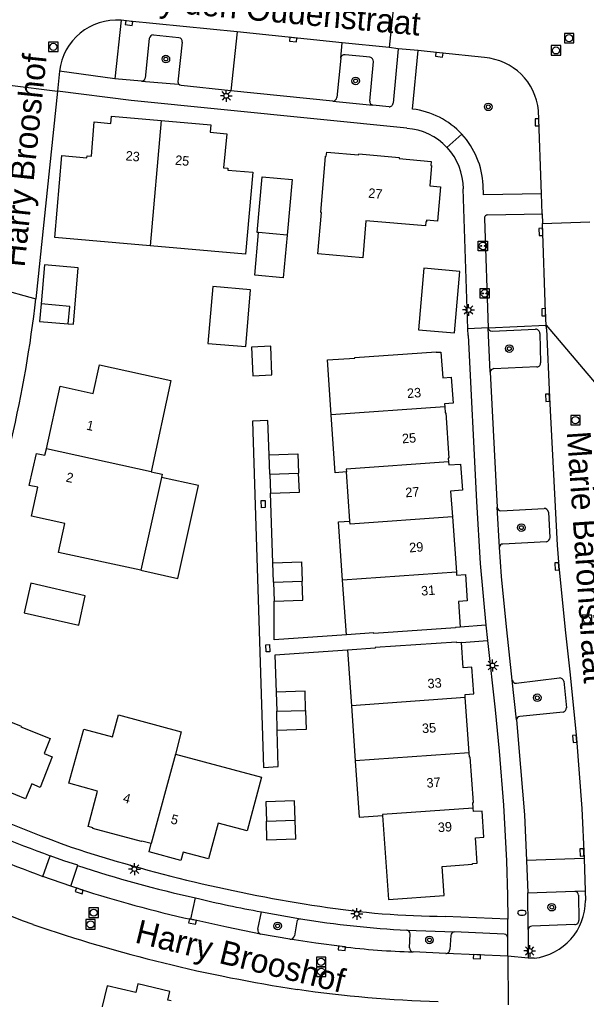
# Model space of a CAD drawing. Extents: x 131000 to 133013, y 393000 to 396501.
# Drawn here: x 132719.3 to 132779, y 394466.3 to 394569.4 of the extents above; entities that cross this region are included whole.
import ezdxf

# ---------------------------------------------------------------- set-up
doc = ezdxf.new("R2010")
doc.units = 0
for name, color, linetype in [('gg-afsc-hekwerk', 7, 'Continuous'), ('gg-anno-huisnummerreeks BGT', 7, 'Continuous'), ('gg-anno-openbare ruimte label', 7, 'Continuous'), ('gg-bbg-bijgebouw', 7, 'Continuous'), ('gg-bbg-hoofdgebouw', 7, 'Continuous'), ('gg-bbg-luifel en loopbrug', 7, 'Continuous'), ('gg-bbg-tussenscheiding', 7, 'Continuous'), ('gg-knt-verharding', 7, 'Continuous'), ('gg-knt-verharding nz', 7, 'Continuous'), ('gt-grn-weggrens', 7, 'Continuous'), ('gt-symb-boom', 7, 'Continuous'), ('gt-symb-brandkraan', 7, 'Continuous'), ('gt-symb-kolk', 7, 'Continuous'), ('gt-symb-kolk center center', 7, 'Continuous'), ('gt-symb-laadpunt elektrisch vervoer', 7, 'Continuous'), ('gt-symb-lichtmast', 7, 'Continuous'), ('gt-symb-rioolschacht', 7, 'Continuous')]:
    doc.layers.add(name, color=color, linetype=linetype)

# ---------------------------------------------------------------- blocks, each defined once
blk = doc.blocks.new('gt0-KOLK')
at = {"layer": 'gt-symb-kolk'}
blk.add_lwpolyline([(0, 0), (0.37, 0), (0.37, 0.4), (-0.38, 0.4), (-0.38, 0), (0, 0)], dxfattribs=at)
blk = doc.blocks.new('gt0-BOOM')
at = {"layer": 'gt-symb-boom'}
for radius in [0.4, 0.2]:
    blk.add_circle((0, 0), radius, dxfattribs=at)
blk = doc.blocks.new('gt0-LMAST')
at = {"layer": 'gt-symb-lichtmast'}
for p, q in [((-0.18, 0.17), (-0.45, 0.44)), ((-0.01, 0.25), (-0.01, 0.62)), ((0.17, 0.17), (0.44, 0.44)), ((-0.26, 0), (-0.63, 0)), ((-0.18, -0.18), (-0.45, -0.45)), ((-0.01, -0.25), (-0.01, -0.63)), ((0.44, -0.45), (0.17, -0.18)), ((0.24, 0), (0.62, 0))]:
    blk.add_line(p, q, dxfattribs=at)
blk.add_circle((-0.01, 0), 0.25, dxfattribs=at)
blk = doc.blocks.new('gt0-RS')
at = {"layer": 'gt-symb-rioolschacht'}
blk.add_lwpolyline([(-0.5, -0.5), (0.5, -0.5), (0.5, 0.5), (-0.5, 0.5)], close=True, dxfattribs=at)
blk.add_circle((0, 0), 0.375, dxfattribs=at)
blk = doc.blocks.new('gt0-LEV')
at = {"layer": 'gt-symb-laadpunt elektrisch vervoer'}
blk.add_lwpolyline([(-0.49, 0.5), (0.49, 0.5), (0.49, -0.5), (-0.49, -0.5)], close=True, dxfattribs=at)
for centre, radius in [((0, 0), 0.393), ((-0.19, 0), 0.0566), ((0.19, 0), 0.0566)]:
    blk.add_circle(centre, radius, dxfattribs=at)
blk = doc.blocks.new('gt0-BR')
at = {"layer": 'gt-symb-brandkraan'}
for centre, radius, start, end in [((-0.24, 0), 0.206, 107.5669, 252.4331), ((0.6, -2.66), 3, 106.892, 107.5669), ((0, -0.69), 0.938, 73.108, 106.892), ((-0.6, -2.66), 3, 72.4331, 73.108), ((0.24, 0), 0.206, 287.567, 72.4331), ((0.6, 2.66), 3, 252.4331, 253.108), ((0, 0.69), 0.938, 253.108, 286.8921), ((-0.6, 2.66), 3, 286.8921, 287.567)]:
    blk.add_arc(centre, radius, start, end, dxfattribs=at)
blk = doc.blocks.new('gt0-KOLKCC')
at = {"layer": 'gt-symb-kolk center center'}
blk.add_lwpolyline([(-0.38, 0.2), (0.38, 0.2), (0.38, -0.2), (-0.38, -0.2)], close=True, dxfattribs=at)

msp = doc.modelspace()

# ---------------------------------------------------------------- linework, layer by layer
at = {"layer": 'gg-afsc-hekwerk'}
msp.add_line((132745.93, 394512.23), (132745.7, 394519.56), dxfattribs=at)
for points in [[(132745.55, 394523.59), (132745.42, 394527.23), (132743.81, 394527.16), (132744.95, 394490.71), (132746.49, 394490.81), (132746.4, 394494.59)], [(132753.69, 394504.67), (132746.07, 394504.14), (132746.06, 394508.2)], [(132753.81, 394503.04), (132746.13, 394502.51), (132746.28, 394498.63)]]:
    msp.add_lwpolyline(points, dxfattribs=at)
msp.add_arc((132767.06, 394594.79), 128.78, 261.7299, 268.3533, dxfattribs=at)
at = {"layer": 'gg-bbg-bijgebouw'}
for p, q in [((132747.43, 394546.72), (132744.44, 394546.99)), ((132745.63, 394521.58), (132745.55, 394523.59)), ((132745.63, 394521.58), (132745.7, 394519.56)), ((132745.99, 394510.21), (132745.93, 394512.23)), ((132745.99, 394510.21), (132746.06, 394508.2)), ((132746.28, 394498.63), (132746.34, 394496.61)), ((132746.4, 394494.59), (132746.34, 394496.61)), ((132748.22, 394487.17), (132745.19, 394487.07)), ((132745.19, 394487.07), (132745.26, 394485.05)), ((132748.29, 394485.15), (132748.22, 394487.17)), ((132748.35, 394483.14), (132748.29, 394485.15))]:
    msp.add_line(p, q, dxfattribs=at)
for points in [[(132744.44, 394546.99), (132744.27, 394547.01), (132744.8, 394552.88)], [(132744.8, 394552.88), (132747.96, 394552.59), (132747.43, 394546.72)], [(132721.54, 394539.48), (132721.38, 394537.64), (132724.39, 394537.39)], [(132724.39, 394537.39), (132724.55, 394539.22), (132721.54, 394539.48)], [(132743.82, 394531.92), (132745.84, 394532.01), (132745.71, 394535.04), (132743.68, 394534.95), (132743.82, 394531.92)], [(132745.55, 394523.59), (132748.58, 394523.7), (132748.65, 394521.69)], [(132745.7, 394519.56), (132748.73, 394519.68), (132748.65, 394521.69)], [(132745.93, 394512.23), (132748.96, 394512.33), (132749.02, 394510.32)], [(132720.46, 394510.08), (132719.75, 394506.99), (132725.5, 394505.68), (132726.19, 394508.77), (132720.46, 394510.08)], [(132746.06, 394508.2), (132749.09, 394508.3), (132749.02, 394510.32)], [(132749.39, 394496.7), (132749.35, 394498.72), (132746.28, 394498.63)], [(132749.39, 394496.7), (132749.43, 394494.68), (132746.4, 394494.59)], [(132748.35, 394483.14), (132745.32, 394483.04), (132745.26, 394485.05)]]:
    msp.add_lwpolyline(points, dxfattribs=at)
at = {"layer": 'gg-bbg-hoofdgebouw'}
for p, q in [((132764.44, 394522.86), (132764.46, 394522.54)), ((132754.05, 394516.63), (132753.69, 394521.81)), ((132734.2, 394521.23), (132732.03, 394511.47)), ((132764.66, 394519.78), (132764.85, 394517.07)), ((132764.85, 394517.07), (132765.27, 394511.27)), ((132753.69, 394504.67), (132753.28, 394510.42)), ((132753.81, 394503.04), (132754.22, 394497.19)), ((132754.22, 394497.19), (132754.62, 394491.38)), ((132766.62, 394492.24), (132766.2, 394498.05))]:
    msp.add_line(p, q, dxfattribs=at)
for points in [[(132733.02, 394545.61), (132722.98, 394546.49), (132723.73, 394555.11), (132726.34, 394554.87), (132726.37, 394555.09), (132726.83, 394555.05), (132727.14, 394558.64), (132728.89, 394558.49), (132728.96, 394559.25), (132734.18, 394558.78)], [(132734.18, 394558.78), (132739.4, 394558.32), (132739.32, 394557.56), (132741.08, 394557.4), (132740.75, 394553.82), (132741.21, 394553.79), (132741.2, 394553.58), (132743.83, 394553.34), (132743.07, 394544.72), (132733.02, 394545.61)], [(132750.67, 394544.77), (132751.05, 394549.1), (132750.98, 394549.11), (132751.49, 394555.04), (132751.56, 394555.03), (132751.61, 394555.46), (132754.97, 394555.17), (132754.98, 394555.27), (132759.25, 394554.9), (132759.24, 394554.8), (132762.6, 394554.49), (132762.57, 394554.06), (132762.64, 394554.06), (132762.45, 394551.9), (132763.59, 394551.8), (132763.28, 394548.21), (132762.13, 394548.31), (132762.11, 394548.13), (132762.04, 394548.13), (132762, 394547.7), (132755.73, 394548.23), (132755.4, 394544.35), (132750.67, 394544.77)], [(132752.08, 394527.8), (132751.69, 394533.59), (132754.57, 394533.78), (132754.56, 394533.85), (132763.12, 394534.45), (132763.13, 394534.4), (132763.62, 394534.42), (132763.82, 394531.72), (132764.73, 394531.79), (132764.93, 394529.03), (132764.01, 394528.96), (132764.03, 394528.66)], [(132722.1, 394524.24), (132723.55, 394530.83), (132727.03, 394530.07), (132727.7, 394533.08), (132735.21, 394531.42), (132733.11, 394521.83)], [(132764.03, 394528.66), (132764.08, 394528.02), (132764.14, 394528.03), (132764.47, 394523.25), (132764.41, 394523.25), (132764.44, 394522.86)], [(132753.69, 394521.81), (132752.49, 394521.72), (132752.08, 394527.8)], [(132732.03, 394511.47), (132723.37, 394513.32), (132724.03, 394516.39), (132720.53, 394517.16), (132721.2, 394520.19), (132720.29, 394520.39), (132721.04, 394523.76), (132721.94, 394523.56), (132722.1, 394524.24)], [(132733.11, 394521.83), (132734.28, 394521.57), (132734.2, 394521.23)], [(132764.46, 394522.54), (132765.71, 394522.63), (132765.91, 394519.87), (132764.66, 394519.78)], [(132753.28, 394510.42), (132752.86, 394516.55), (132754.05, 394516.63)], [(132765.27, 394511.27), (132765.29, 394510.93), (132766.21, 394511), (132766.41, 394508.24), (132765.49, 394508.17), (132765.67, 394505.48)], [(132765.67, 394505.48), (132765.17, 394505.44), (132765.18, 394505.38), (132756.58, 394504.81), (132756.58, 394504.87), (132753.69, 394504.67)], [(132765.79, 394503.86), (132765.3, 394503.83), (132765.29, 394503.89), (132756.7, 394503.31), (132756.7, 394503.25), (132753.81, 394503.04)], [(132766.2, 394498.05), (132766.18, 394498.39), (132767.09, 394498.46), (132766.9, 394501.24), (132765.99, 394501.18), (132765.79, 394503.86)], [(132712.83, 394490.22), (132712.85, 394490.27), (132709.75, 394491.54), (132710.37, 394493.11), (132709.52, 394493.46), (132710.82, 394496.65), (132711.68, 394496.3), (132712.32, 394497.86), (132715.42, 394496.6), (132715.45, 394496.65), (132719.43, 394495.03), (132719.4, 394494.97), (132722.5, 394493.74), (132721.86, 394492.15), (132722.71, 394491.81), (132721.42, 394488.6), (132720.56, 394488.96), (132719.88, 394487.41), (132716.81, 394488.66), (132716.79, 394488.61), (132712.83, 394490.22)], [(132733.13, 394482.7), (132732.13, 394482.95), (132732.11, 394482.9), (132727, 394484.26), (132727.02, 394484.36), (132726.5, 394484.49), (132727.49, 394488.21), (132724.47, 394489.03), (132726.02, 394494.72), (132729.05, 394493.92), (132729.68, 394496.22), (132736.3, 394494.45), (132735.68, 394492.11)], [(132735.68, 394492.11), (132744.75, 394489.68), (132743.23, 394484.02), (132740.18, 394484.83), (132739.17, 394481.09), (132736.49, 394481.79), (132736.24, 394480.9), (132732.9, 394481.81), (132733.13, 394482.7)], [(132767.03, 394486.42), (132766.99, 394487.02), (132767.05, 394487.02), (132766.71, 394491.77), (132766.65, 394491.77), (132766.62, 394492.24)], [(132754.62, 394491.38), (132755.04, 394485.48), (132757.49, 394485.63)], [(132757.49, 394485.63), (132758.11, 394476.8), (132763.99, 394477.21), (132763.78, 394480.28), (132766.96, 394480.51), (132766.96, 394480.58), (132767.45, 394480.61), (132767.26, 394483.3), (132768.17, 394483.36), (132767.97, 394486.11), (132767.06, 394486.06), (132767.03, 394486.42)], [(132735.23, 394466.13), (132734.87, 394466.22), (132735.08, 394467.12), (132731.72, 394467.92), (132731.5, 394467.02), (132728.49, 394467.72), (132727.66, 394464.24), (132724.64, 394464.93), (132723.18, 394458.68), (132726.21, 394457.92), (132725.65, 394455.58)]]:
    msp.add_lwpolyline(points, dxfattribs=at)
at = {"layer": 'gg-bbg-luifel en loopbrug'}
for points in [[(132747.43, 394546.72), (132747.02, 394542.24), (132744.03, 394542.51), (132744.44, 394546.99)], [(132724.39, 394537.39), (132724.93, 394537.34), (132725.45, 394543.29), (132721.9, 394543.6), (132721.54, 394539.48)], [(132765.61, 394542.91), (132761.82, 394543.24), (132761.27, 394536.76), (132765.06, 394536.44), (132765.61, 394542.91)], [(132743.08, 394534.99), (132743.6, 394540.96), (132739.62, 394541.31), (132739.1, 394535.33), (132743.08, 394534.99)], [(132732.03, 394511.47), (132735.93, 394510.6), (132738.11, 394520.36), (132734.2, 394521.23)]]:
    msp.add_lwpolyline(points, dxfattribs=at)
at = {"layer": 'gg-bbg-tussenscheiding'}
for p, q in [((132734.18, 394558.78), (132733.02, 394545.61)), ((132764.03, 394528.66), (132752.08, 394527.8)), ((132733.11, 394521.83), (132722.1, 394524.24)), ((132745.63, 394521.58), (132748.65, 394521.69)), ((132765.27, 394511.27), (132753.28, 394510.42)), ((132745.99, 394510.21), (132749.02, 394510.32)), ((132766.2, 394498.05), (132754.22, 394497.19)), ((132746.34, 394496.61), (132749.39, 394496.7)), ((132735.68, 394492.11), (132733.13, 394482.7)), ((132766.62, 394492.24), (132754.62, 394491.38)), ((132745.26, 394485.05), (132748.29, 394485.15))]:
    msp.add_line(p, q, dxfattribs=at)
for points in [[(132764.44, 394522.86), (132753.67, 394522.09), (132753.69, 394521.81)], [(132764.85, 394517.07), (132754.08, 394516.3), (132754.05, 394516.63)], [(132767.03, 394486.42), (132757.48, 394485.74), (132757.49, 394485.63)]]:
    msp.add_lwpolyline(points, dxfattribs=at)
at = {"layer": 'gg-knt-verharding'}
for p, q in [((132758.7, 394571.5), (132758.19, 394566.46)), ((132732.93, 394567.43), (132732.49, 394563.25)), ((132736.05, 394567.5), (132733.36, 394567.79)), ((132759.12, 394566.35), (132758.19, 394566.46)), ((132759.12, 394566.35), (132758.59, 394560.62)), ((132761.24, 394566.17), (132759.12, 394566.35)), ((132760.65, 394559.99), (132761.24, 394566.17)), ((132753.08, 394565.36), (132752.68, 394561.22)), ((132756.17, 394565.45), (132753.54, 394565.72)), ((132756.15, 394560.81), (132756.55, 394564.99)), ((132723.48, 394563.99), (132723.26, 394561.88)), ((132729.3, 394563.19), (132723.48, 394563.99)), ((132732.12, 394562.93), (132729.3, 394563.19)), ((132732.12, 394562.93), (132736.02, 394562.62)), ((132723.26, 394561.88), (132720.98, 394540.02)), ((132752.27, 394560.84), (132741.52, 394561.93)), ((132752.27, 394560.84), (132756.47, 394560.42)), ((132758.18, 394560.24), (132756.47, 394560.42)), ((132774.22, 394551.09), (132773.91, 394559.83)), ((132766.48, 394536.88), (132765.99, 394551.6)), ((132774.28, 394548.97), (132774.22, 394551.09)), ((132768.58, 394548.86), (132774.28, 394548.97)), ((132774.28, 394548.97), (132774.33, 394547.94)), ((132768.21, 394548.47), (132768.61, 394536.98)), ((132774.33, 394547.94), (132779.33, 394548.11)), ((132766.5, 394536.17), (132766.48, 394536.88)), ((132768.83, 394532.3), (132768.61, 394536.98)), ((132769.02, 394536.62), (132773.6, 394536.82)), ((132774.05, 394536.39), (132774.13, 394533.3)), ((132768.83, 394532.3), (132769.56, 394518.09)), ((132773.75, 394532.86), (132769.19, 394532.67)), ((132769.8, 394513.89), (132769.56, 394518.09)), ((132769.95, 394517.71), (132774.5, 394517.97)), ((132774.95, 394517.58), (132775.12, 394514.89)), ((132774.76, 394514.45), (132770.15, 394514.19)), ((132768.37, 394505.67), (132765.67, 394505.48)), ((132765.79, 394503.86), (132768.55, 394504.07)), ((132771.61, 394495.72), (132771.15, 394499.87)), ((132771.57, 394499.57), (132776.12, 394500.13)), ((132776.58, 394499.78), (132776.86, 394496.99)), ((132776.52, 394496.52), (132771.95, 394496.05)), ((132772.66, 394480.92), (132772.77, 394477.49)), ((132772.77, 394477.49), (132777.73, 394477.66)), ((132772.83, 394473.64), (132772.77, 394477.49)), ((132778.12, 394477.26), (132778.16, 394474.6)), ((132744.35, 394473.67), (132744.73, 394475.51)), ((132744.73, 394475.51), (132748.84, 394474.77)), ((132748.45, 394474.46), (132748.21, 394472.98)), ((132770.69, 394474.74), (132764.08, 394475.02)), ((132770.69, 394472.74), (132770.69, 394474.74)), ((132760.05, 394473.56), (132765.03, 394473.38)), ((132770.31, 394473.15), (132765.03, 394473.38)), ((132772.83, 394473.64), (132772.83, 394470.61)), ((132777.73, 394474.17), (132773.2, 394473.99)), ((132747.74, 394472.63), (132744.64, 394473.16)), ((132760.33, 394471.72), (132760.41, 394473.2)), ((132764.68, 394473.02), (132764.56, 394471.53)), ((132770.67, 394470.84), (132770.69, 394472.74)), ((132764.14, 394471.12), (132760.71, 394471.29)), ((132772.83, 394470.61), (132770.67, 394470.84))]:
    msp.add_line(p, q, dxfattribs=at)
for points in [[(132736.4, 394567.05), (132735.95, 394562.86), (132735.96, 394562.74), (132736.02, 394562.62)], [(132768.21, 394565.42), (132763.48, 394565.91), (132761.24, 394566.17)], [(132741.52, 394561.93), (132736.3, 394562.49), (132736.14, 394562.52), (132736.02, 394562.62)], [(132760.05, 394557.97), (132731.03, 394560.89), (132723.26, 394561.88)], [(132774.22, 394551.09), (132768.11, 394550.97), (132768.07, 394552)], [(132766.5, 394536.17), (132767.38, 394518.68), (132767.76, 394512.15), (132768.37, 394505.67)], [(132771.15, 394499.87), (132770.5, 394505.84), (132770.02, 394510.81), (132769.8, 394513.89)], [(132768.55, 394504.07), (132769.36, 394496.77), (132769.77, 394492.43), (132770.22, 394486.73), (132770.54, 394480.87), (132770.65, 394477.23), (132770.69, 394474.74)], [(132771.61, 394495.72), (132772, 394490.7), (132772.42, 394485.72), (132772.66, 394480.92)], [(132725.39, 394480.4), (132723.93, 394480.88), (132722.48, 394481.4)]]:
    msp.add_lwpolyline(points, dxfattribs=at)
for centre, radius, start, end in [((132733.36, 394567.35), 0.444, 90.8203, 168.3956), ((132735.99, 394567.09), 0.416, 354.7138, 81.5107), ((132753.5, 394565.29), 0.429, 84.688, 170.8905), ((132756.09, 394565.01), 0.45, 357.8576, 80.3956), ((132767.74, 394559.23), 6.2, 5.5749, 85.5932), ((132732.13, 394563.29), 0.36, 268.817, 354.3918), ((132752.25, 394561.27), 0.43, 272.534, 353.696), ((132756.52, 394560.79), 0.374, 176.0854, 261.2342), ((132758.2, 394560.63), 0.392, 266.8199, 357.5062), ((132759.65, 394551.62), 8.43, 42.8447, 83.1341), ((132759.6, 394551.59), 6.39, 43.0159, 85.9458), ((132759.65, 394551.62), 8.43, 2.5389, 42.8298), ((132759.6, 394551.59), 6.4, 0.11, 43.0199), ((132768.59, 394548.49), 0.378, 90.3612, 182.6145), ((132594.9, 394554.32), 126.89, 346.7421, 353.5309), ((132769.01, 394537.02), 0.398, 186.2173, 271.3107), ((132773.62, 394536.39), 0.428, 358.8168, 93.2477), ((132773.73, 394533.26), 0.405, 272.9354, 5.1173), ((132769.24, 394532.27), 0.411, 96.993, 175.8013), ((132769.96, 394518.12), 0.401, 184.3153, 268.9836), ((132774.5, 394517.51), 0.458, 8.5028, 89.6684), ((132774.62, 394514.94), 0.505, 286.023, 355.2859), ((132770.12, 394513.88), 0.318, 83.4246, 178.6256), ((132771.52, 394499.94), 0.367, 189.978, 278.9984), ((132776.16, 394499.71), 0.418, 9.3697, 96.4524), ((132771.93, 394495.73), 0.323, 86.4954, 182.9998), ((132776.38, 394496.98), 0.478, 286.6678, 1.408), ((132800.57, 394690.1), 221.2, 245.2315, 249.9427), ((132775.35, 394625.24), 153.25, 245.3176, 249.8191), ((132775.08, 394636.12), 161.85, 251.8639, 261.4047), ((132806.96, 394705.75), 247.12, 245.1453, 249.5608), ((132763.89, 394595.91), 121.77, 251.565, 257.6282), ((132777.72, 394477.26), 0.4, 359.7834, 87.5861), ((132761.18, 394570.33), 96.24, 255.9413, 260.1606), ((132764.54, 394563.36), 88.34, 261.11, 269.698), ((132748.84, 394474.37), 0.397, 89.5957, 167.3647), ((132766.81, 394589.11), 115.75, 261.0712, 266.6515), ((132777.77, 394474.56), 0.388, 264.0786, 6.4569), ((132772.05, 394623.41), 157.83, 250.9982, 261.4347), ((132744.77, 394473.57), 0.43, 166.0986, 252.765), ((132760.02, 394473.17), 0.39, 4.3393, 85.6607), ((132765.03, 394473.03), 0.345, 89.0017, 181.8087), ((132773.2, 394473.62), 0.371, 90.2191, 178.3663), ((132747.79, 394473.05), 0.425, 263.107, 350.5547), ((132770.25, 394472.71), 0.442, 3.9594, 82.1108), ((132760.75, 394471.72), 0.429, 179.9657, 263.6668), ((132764.15, 394471.53), 0.412, 268.5478, 0.0783)]:
    msp.add_arc(centre, radius, start, end, dxfattribs=at)
at = {"layer": 'gg-knt-verharding nz'}
for p, q in [((132729.98, 394569.35), (132729.3, 394563.19)), ((132742.17, 394568.11), (132741.52, 394561.93)), ((132753.25, 394566.97), (132742.17, 394568.11)), ((132753.08, 394565.36), (132753.25, 394566.97)), ((132758.19, 394566.46), (132753.25, 394566.97)), ((132774.74, 394536.86), (132774.72, 394537.25)), ((132721.72, 394479.22), (132722.48, 394481.4)), ((132778.71, 394481.1), (132772.66, 394480.92)), ((132778.71, 394481.1), (132778.83, 394477.7)), ((132724.67, 394478.22), (132725.39, 394480.4)), ((132724.67, 394478.22), (132721.72, 394479.22)), ((132725.61, 394477.9), (132724.67, 394478.22)), ((132777.73, 394477.66), (132778.83, 394477.7)), ((132778.83, 394477.7), (132778.86, 394476.71)), ((132737.3, 394474.72), (132737.8, 394476.97)), ((132770.67, 394470.84), (132764.14, 394471.12)), ((132773.45, 394470.62), (132772.83, 394470.61))]:
    msp.add_line(p, q, dxfattribs=at)
for points in [[(132742.17, 394568.11), (132730.81, 394569.24), (132729.98, 394569.35)], [(132774.72, 394537.25), (132774.66, 394538.62), (132774.33, 394547.94)], [(132774.74, 394536.86), (132775.06, 394529.62), (132775.89, 394514.09), (132776.05, 394511.88), (132776.71, 394505.17), (132777.26, 394500.46), (132777.91, 394493.74), (132778.49, 394486.38), (132778.71, 394481.1)], [(132744.64, 394473.16), (132741.08, 394473.9), (132737.3, 394474.72)], [(132753.22, 394471.86), (132750.47, 394472.21), (132747.74, 394472.63)]]:
    msp.add_lwpolyline(points, dxfattribs=at)
for centre, radius, start, end in [((132729.5, 394563.31), 6.06, 85.4961, 173.6031), ((132800.67, 394688.42), 223.6, 246.293, 249.3231), ((132766.72, 394605.97), 134.51, 252.2027, 257.3675), ((132772.75, 394476.69), 6.11, 276.5404, 0.1447), ((132762.64, 394545.73), 74.47, 262.7333, 268.5126)]:
    msp.add_arc(centre, radius, start, end, dxfattribs=at)
at = {"layer": 'gt-grn-weggrens'}
for p, q in [((132718.24, 394562.5), (132723.26, 394561.88)), ((132764.27, 394555.95), (132765.83, 394557.36)), ((132716.11, 394541.38), (132720.98, 394540.02)), ((132768.61, 394536.98), (132766.48, 394536.88)), ((132768.61, 394536.98), (132774.72, 394537.25)), ((132774.72, 394537.25), (132779.97, 394531.04)), ((132768.37, 394505.67), (132768.55, 394504.07)), ((132770.67, 394470.84), (132770.71, 394465.73))]:
    msp.add_line(p, q, dxfattribs=at)

# ---------------------------------------------------------------- block references
at = {"layer": 'gt-symb-boom'}
for p in [(132734.67, 394565.26), (132754.65, 394562.96), (132768.62, 394560.23), (132770.83, 394534.78), (132772.11, 394515.94), (132773.78, 394498.03), (132775.31, 394475.99), (132746.44, 394474.02), (132762.43, 394472.54)]:
    msp.add_blockref('gt0-BOOM', p, dxfattribs=at)
at = {"layer": 'gt-symb-brandkraan'}
msp.add_blockref('gt0-BR', (132772.16, 394475.4), dxfattribs=at)
at = {"layer": 'gt-symb-kolk'}
for p, rotation in [((132730.81, 394569.24), 172.07418625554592), ((132748.1, 394567.51), 174.2123230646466), ((132763.48, 394565.91), 173.53861165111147), ((132773.96, 394558.61), 92.30867261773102), ((132774.36, 394547.08), 91.89678537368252), ((132774.66, 394538.62), 92.05030521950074), ((132775.06, 394529.62), 92.55089553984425), ((132776.05, 394511.88), 94.07066785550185), ((132777.91, 394493.74), 95.35005011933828), ((132778.68, 394481.77), 92.55089553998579), ((132725.61, 394477.9), 162.27961627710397), ((132737.52, 394474.67), 167.69614133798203), ((132753.22, 394471.86), 172.87998852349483), ((132767.43, 394470.98), 177.47329028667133)]:
    msp.add_blockref('gt0-KOLK', p, dxfattribs=dict(at, rotation=rotation))
at = {"layer": 'gt-symb-kolk center center', "rotation": -88.71675040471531}
for p in [(132744.92, 394518.42), (132745.41, 394503.24)]:
    msp.add_blockref('gt0-KOLKCC', p, dxfattribs=at)
at = {"layer": 'gt-symb-laadpunt elektrisch vervoer'}
for p in [(132768.06, 394545.59), (132768.24, 394540.6)]:
    msp.add_blockref('gt0-LEV', p, dxfattribs=at)
at = {"layer": 'gt-symb-lichtmast'}
for p in [(132741.04, 394561.39), (132766.55, 394538.85), (132769.07, 394501.43), (132731.37, 394480), (132754.78, 394475.28), (132772.99, 394471.38)]:
    msp.add_blockref('gt0-LMAST', p, dxfattribs=at)
at = {"layer": 'gt-symb-rioolschacht'}
for p in [(132777.13, 394567.46), (132722.82, 394566.54), (132775.75, 394566.17), (132777.8, 394527.25), (132779.02, 394506.23), (132727.07, 394475.41), (132726.74, 394474.18), (132751.02, 394470.24), (132751.03, 394469.19)]:
    msp.add_blockref('gt0-RS', p, dxfattribs=at)

# ---------------------------------------------------------------- texts
at = {"layer": 'gg-anno-huisnummerreeks BGT'}
for s, rotation, p in [('23', 354.9, (132730.4, 394554.6)), ('25', 354.9, (132735.61, 394554.14)), ('27', 355, (132755.95, 394550.67)), ('23', 4.1, (132760.1, 394529.57)), ('1', 347.5, (132726.24, 394526.27)), ('25', 4, (132759.57, 394524.81)), ('2', 347.5, (132724.08, 394520.8)), ('27', 4.1, (132759.92, 394519.13)), ('29', 4.1, (132760.33, 394513.33)), ('31', 4.1, (132761.58, 394508.78)), ('33', 3.9, (132762.26, 394499.02)), ('35', 4.1, (132761.68, 394494.3)), ('37', 4, (132762.15, 394488.56)), ('4', 345, (132730.08, 394487.06)), ('5', 344.9, (132735.11, 394484.83)), ('39', 4.3, (132763.35, 394483.88))]:
    msp.add_text(s, height=1, rotation=rotation, dxfattribs=at).set_placement(p)
at = {"layer": 'gg-anno-openbare ruimte label'}
for s, rotation, p in [('Willy den Oudenstraat', 354.7, (132728.6, 394570.76)), ('Harry Brooshof', 84, (132719.79, 394543.29)), ('Marie Baronstraat', 273.9, (132776.89, 394526.01)), ('Harry Brooshof', 346.3, (132731.31, 394472.29))]:
    msp.add_text(s, height=2.5, rotation=rotation, dxfattribs=at).set_placement(p)

doc.saveas('drawing.dxf')
